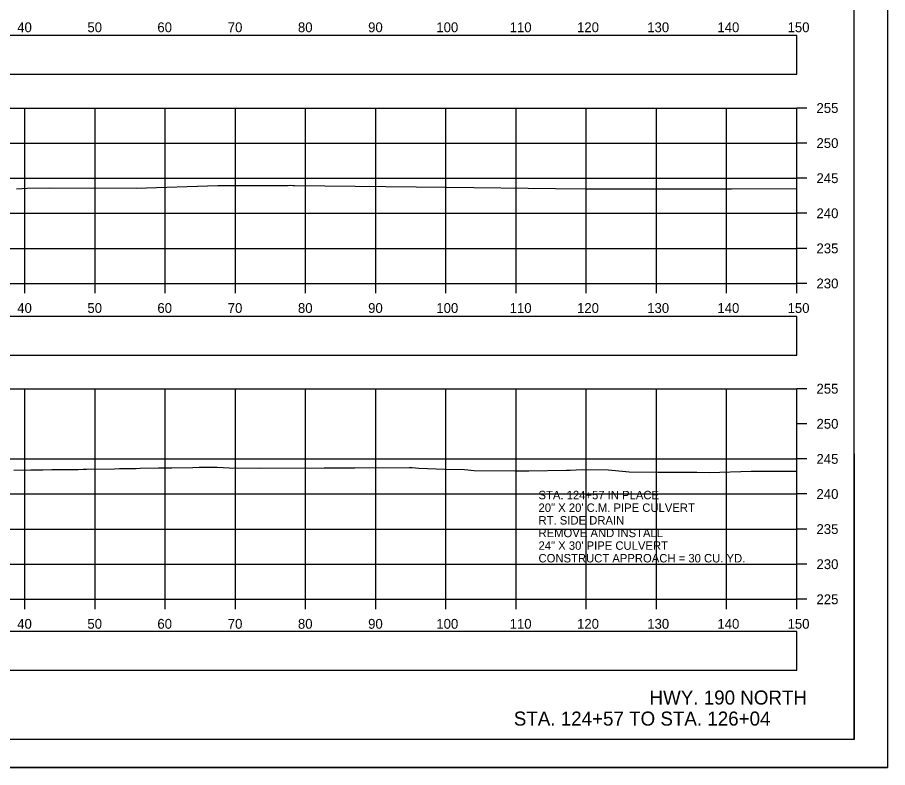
# Model space of a CAD drawing. Extents: x 1369627 to 1374022, y 380035 to 398173.
# Drawn here: x 1370218.2 to 1370342.2, y 381954.9 to 382061.8 of the extents above; entities that cross this region are included whole.
import ezdxf

# ---------------------------------------------------------------- set-up
doc = ezdxf.new("R2010")
doc.units = 0
for name, color, linetype in [('Default', 7, 'Continuous'), ('R_Axis', 7, 'Continuous'), ('R_Axis Annot', 7, 'Continuous'), ('R_Border', 7, 'Continuous'), ('R_Draft', 7, 'Continuous'), ('R_Exist Surface', 7, 'Continuous'), ('R_Grid', 7, 'Continuous'), ('R_No Plot', 7, 'Continuous'), ('R_Water', 7, 'Continuous')]:
    doc.layers.add(name, color=color, linetype=linetype)

msp = doc.modelspace()

# ---------------------------------------------------------------- linework, layer by layer
at = {"layer": 'Default'}
for points in [[(1370029.24, 382053.72), (1370329.24, 382053.72), (1370329.24, 382059.24), (1370029.24, 382059.24)], [(1370029.24, 382013.67), (1370329.24, 382013.67), (1370329.24, 382019.19), (1370029.24, 382019.19)], [(1370029.24, 381968.81), (1370329.24, 381968.81), (1370329.24, 381974.33), (1370029.24, 381974.33)]]:
    msp.add_lwpolyline(points, close=True, dxfattribs=at)
at = {"layer": 'R_Axis'}
for p, q in [((1370329.24, 382023.9), (1370329.24, 382048.9)), ((1370330.64, 382048.9), (1370329.24, 382048.9)), ((1370330.64, 382043.9), (1370329.24, 382043.9)), ((1370330.64, 382038.9), (1370329.24, 382038.9)), ((1370330.64, 382033.9), (1370329.24, 382033.9)), ((1370330.64, 382028.9), (1370329.24, 382028.9)), ((1370029.24, 382023.9), (1370329.24, 382023.9)), ((1370219.24, 382022.5), (1370219.24, 382023.9)), ((1370229.24, 382022.5), (1370229.24, 382023.9)), ((1370239.24, 382022.5), (1370239.24, 382023.9)), ((1370249.24, 382022.5), (1370249.24, 382023.9)), ((1370259.24, 382022.5), (1370259.24, 382023.9)), ((1370269.24, 382022.5), (1370269.24, 382023.9)), ((1370279.24, 382022.5), (1370279.24, 382023.9)), ((1370289.24, 382022.5), (1370289.24, 382023.9)), ((1370299.24, 382022.5), (1370299.24, 382023.9)), ((1370309.24, 382022.5), (1370309.24, 382023.9)), ((1370319.24, 382022.5), (1370319.24, 382023.9)), ((1370329.24, 382022.5), (1370329.24, 382023.9)), ((1370330.64, 382023.9), (1370329.24, 382023.9)), ((1370329.24, 381978.9), (1370329.24, 382008.9)), ((1370330.64, 382008.9), (1370329.24, 382008.9)), ((1370330.64, 382003.9), (1370329.24, 382003.9)), ((1370330.64, 381998.9), (1370329.24, 381998.9)), ((1370330.64, 381993.9), (1370329.24, 381993.9)), ((1370330.64, 381988.9), (1370329.24, 381988.9)), ((1370330.64, 381983.9), (1370329.24, 381983.9)), ((1370029.24, 381978.9), (1370329.24, 381978.9)), ((1370219.24, 381977.5), (1370219.24, 381978.9)), ((1370229.24, 381977.5), (1370229.24, 381978.9)), ((1370239.24, 381977.5), (1370239.24, 381978.9)), ((1370249.24, 381977.5), (1370249.24, 381978.9)), ((1370259.24, 381977.5), (1370259.24, 381978.9)), ((1370269.24, 381977.5), (1370269.24, 381978.9)), ((1370279.24, 381977.5), (1370279.24, 381978.9)), ((1370289.24, 381977.5), (1370289.24, 381978.9)), ((1370299.24, 381977.5), (1370299.24, 381978.9)), ((1370309.24, 381977.5), (1370309.24, 381978.9)), ((1370319.24, 381977.5), (1370319.24, 381978.9)), ((1370329.24, 381977.5), (1370329.24, 381978.9)), ((1370330.64, 381978.9), (1370329.24, 381978.9))]:
    msp.add_line(p, q, dxfattribs=at)
at = {"layer": 'R_Border'}
for q in [(1370337.42, 382164.36), (1370021.24, 381958.9)]:
    msp.add_line((1370337.42, 381958.9), q, dxfattribs=at)
at = {"layer": 'R_Exist Surface'}
for points in [[(1370218.05, 382037.37), (1370219.56, 382037.49), (1370222.76, 382037.53), (1370235.08, 382037.48), (1370246.74, 382037.84), (1370246.9, 382037.84), (1370256.75, 382037.87), (1370257.1, 382037.89), (1370257.42, 382037.87), (1370257.68, 382037.87), (1370279.3, 382037.62), (1370294.87, 382037.42), (1370299.14, 382037.39), (1370303.37, 382037.37), (1370319.91, 382037.4), (1370329.24, 382037.42)], [(1370217.65, 381997.28), (1370220.1, 381997.34), (1370221.8, 381997.36), (1370223.09, 381997.38), (1370226.82, 381997.41), (1370227.55, 381997.42), (1370228.01, 381997.43), (1370232.01, 381997.49), (1370232.72, 381997.51), (1370235.08, 381997.55), (1370235.67, 381997.57), (1370238.26, 381997.61), (1370239.77, 381997.63), (1370239.8, 381997.63), (1370240.16, 381997.64), (1370243.18, 381997.69), (1370244.06, 381997.71), (1370244.86, 381997.72), (1370245.46, 381997.73), (1370246.62, 381997.74), (1370248.36, 381997.65), (1370252.72, 381997.6), (1370261.89, 381997.62), (1370266.24, 381997.64), (1370274.03, 381997.67), (1370274.43, 381997.66), (1370275.38, 381997.6), (1370279.09, 381997.45), (1370281.86, 381997.37), (1370283.25, 381997.23), (1370289.11, 381997.18), (1370291.06, 381997.2), (1370296.44, 381997.29), (1370296.94, 381997.3), (1370298.63, 381997.4), (1370302.39, 381997.32), (1370305.36, 381997.08), (1370309.44, 381997.03), (1370314.99, 381997), (1370316.78, 381996.96), (1370322.74, 381997.15), (1370322.8, 381997.15), (1370322.82, 381997.15), (1370329.23, 381997.16), (1370329.24, 381997.16)]]:
    msp.add_lwpolyline(points, dxfattribs=at)
at = {"layer": 'R_Grid'}
for p, q in [((1370029.24, 382048.9), (1370329.24, 382048.9)), ((1370219.24, 382023.9), (1370219.24, 382048.9)), ((1370229.24, 382023.9), (1370229.24, 382048.9)), ((1370239.24, 382023.9), (1370239.24, 382048.9)), ((1370249.24, 382023.9), (1370249.24, 382048.9)), ((1370259.24, 382023.9), (1370259.24, 382048.9)), ((1370269.24, 382023.9), (1370269.24, 382048.9)), ((1370279.24, 382023.9), (1370279.24, 382048.9)), ((1370289.24, 382023.9), (1370289.24, 382048.9)), ((1370299.24, 382023.9), (1370299.24, 382048.9)), ((1370309.24, 382023.9), (1370309.24, 382048.9)), ((1370319.24, 382023.9), (1370319.24, 382048.9)), ((1370329.24, 382023.9), (1370329.24, 382048.9)), ((1370029.24, 382043.9), (1370329.24, 382043.9)), ((1370029.24, 382038.9), (1370329.24, 382038.9)), ((1370029.24, 382033.9), (1370329.24, 382033.9)), ((1370029.24, 382028.9), (1370329.24, 382028.9)), ((1370029.24, 382023.9), (1370329.24, 382023.9)), ((1370029.24, 382008.9), (1370329.24, 382008.9)), ((1370219.24, 381978.9), (1370219.24, 382008.9)), ((1370229.24, 381978.9), (1370229.24, 382008.9)), ((1370239.24, 381978.9), (1370239.24, 382008.9)), ((1370249.24, 381978.9), (1370249.24, 382008.9)), ((1370259.24, 381978.9), (1370259.24, 382008.9)), ((1370269.24, 381978.9), (1370269.24, 382008.9)), ((1370279.24, 381978.9), (1370279.24, 382008.9)), ((1370289.24, 381978.9), (1370289.24, 382008.9)), ((1370299.24, 381978.9), (1370299.24, 382008.9)), ((1370309.24, 381978.9), (1370309.24, 382008.9)), ((1370319.24, 381978.9), (1370319.24, 382008.9)), ((1370329.24, 381978.9), (1370329.24, 382008.9)), ((1370029.24, 381998.9), (1370329.24, 381998.9)), ((1370029.24, 381993.9), (1370329.24, 381993.9)), ((1370029.24, 381988.9), (1370329.24, 381988.9)), ((1370029.24, 381983.9), (1370329.24, 381983.9)), ((1370029.24, 381978.9), (1370329.24, 381978.9))]:
    msp.add_line(p, q, dxfattribs=at)
at = {"layer": 'R_No Plot'}
msp.add_line((1370008.84, 381954.92), (1370342.17, 381954.92), dxfattribs=at)
for points in [[(1370008.83, 382168.25), (1370342.17, 382168.25), (1370342.17, 381954.92), (1370008.83, 381954.92)], [(1370255.16, 382164.36), (1370274.78, 382164.36), (1370274.78, 382154.48), (1370290.89, 382154.48), (1370314.09, 382154.48), (1370314.09, 382121.81), (1370337.3, 382121.81), (1370337.42, 381958.9), (1370021.24, 381958.9), (1370021.24, 382164.36)]]:
    msp.add_lwpolyline(points, close=True, dxfattribs=at)

# ---------------------------------------------------------------- texts
at = {"layer": 'R_Axis Annot'}
for s, p in [('40', (1370218.15, 382059.7)), ('50', (1370228.15, 382059.7)), ('60', (1370238.12, 382059.7)), ('70', (1370248.15, 382059.7)), ('80', (1370258.15, 382059.7)), ('90', (1370268.15, 382059.7)), ('100', (1370277.87, 382059.7)), ('110', (1370288.32, 382059.7)), ('120', (1370297.92, 382059.7)), ('130', (1370307.92, 382059.7)), ('140', (1370317.92, 382059.7)), ('150', (1370327.92, 382059.7)), ('255', (1370332.04, 382048.2)), ('250', (1370332.04, 382043.2)), ('245', (1370332.04, 382038.2)), ('240', (1370332.04, 382033.2)), ('235', (1370332.04, 382028.2)), ('230', (1370332.04, 382023.2)), ('40', (1370218.15, 382019.7)), ('50', (1370228.15, 382019.7)), ('60', (1370238.12, 382019.7)), ('70', (1370248.15, 382019.7)), ('80', (1370258.15, 382019.7)), ('90', (1370268.15, 382019.7)), ('100', (1370277.87, 382019.7)), ('110', (1370288.32, 382019.7)), ('120', (1370297.92, 382019.7)), ('130', (1370307.92, 382019.7)), ('140', (1370317.92, 382019.7)), ('150', (1370327.92, 382019.7)), ('255', (1370332.04, 382008.2)), ('250', (1370332.04, 382003.2)), ('245', (1370332.04, 381998.2)), ('240', (1370332.04, 381993.2)), ('235', (1370332.04, 381988.2)), ('230', (1370332.04, 381983.2)), ('225', (1370332.04, 381978.2)), ('40', (1370218.15, 381974.7)), ('50', (1370228.15, 381974.7)), ('60', (1370238.12, 381974.7)), ('70', (1370248.15, 381974.7)), ('80', (1370258.15, 381974.7)), ('90', (1370268.15, 381974.7)), ('100', (1370277.87, 381974.7)), ('110', (1370288.32, 381974.7)), ('120', (1370297.92, 381974.7)), ('130', (1370307.92, 381974.7)), ('140', (1370317.92, 381974.7)), ('150', (1370327.92, 381974.7))]:
    msp.add_text(s, height=1.4, dxfattribs=at).set_placement(p)
at = {"layer": 'R_Draft'}
for s, p in [('HWY. 190 NORTH', (1370308.25, 381963.9)), ('STA. 124+57 TO STA. 126+04', (1370288.91, 381960.9))]:
    msp.add_text(s, height=2, dxfattribs=at).set_placement(p)
at = {"layer": 'R_Water'}
for s, p in [('STA. 124+57 IN PLACE', (1370292.43, 381993.15)), ('20" X 20\' C.M. PIPE CULVERT', (1370292.43, 381991.35)), ('RT. SIDE DRAIN', (1370292.43, 381989.55)), ('REMOVE AND INSTALL', (1370292.43, 381987.75)), ('24" X 30\' PIPE CULVERT', (1370292.43, 381985.95)), ('CONSTRUCT APPROACH = 30 CU. YD.', (1370292.43, 381984.15))]:
    msp.add_text(s, height=1.2, dxfattribs=at).set_placement(p)

doc.saveas('drawing.dxf')
